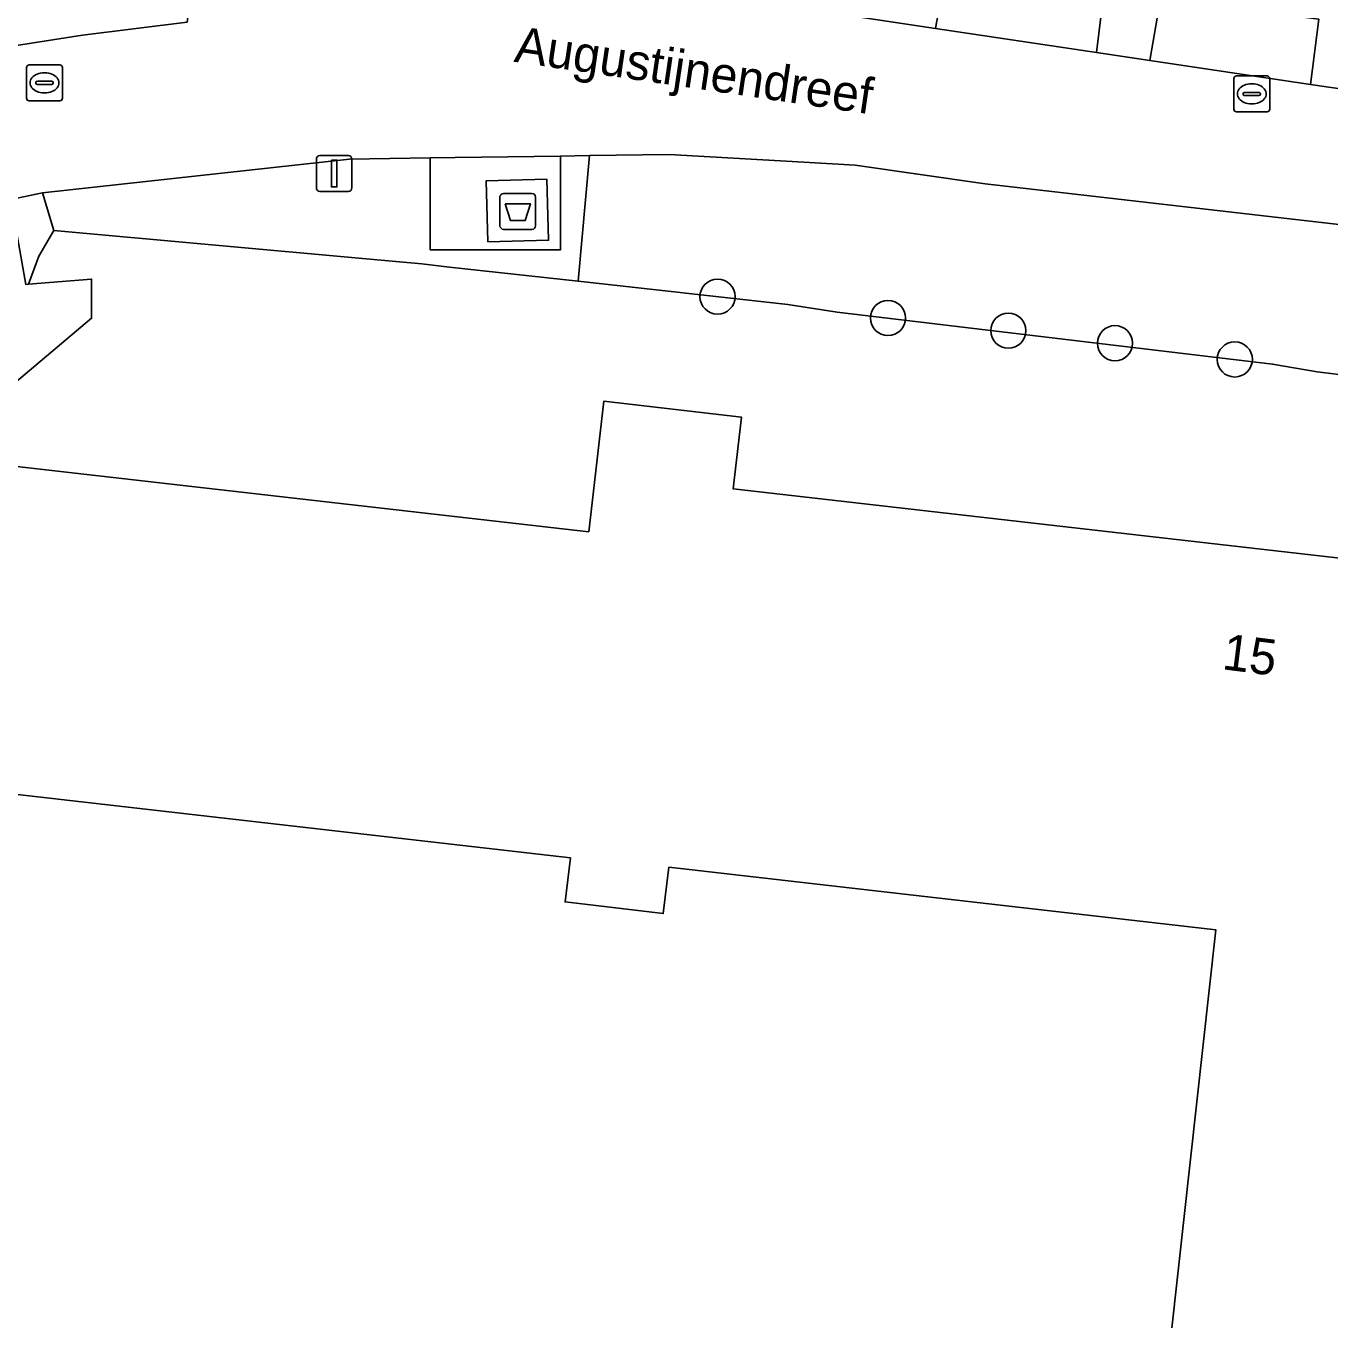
# Model space of a CAD drawing. Extents: x 161087 to 161926, y 382572 to 383873.
# Drawn here: x 161768.16 to 161804.46, y 383284.1 to 383320.12 of the extents above; entities that cross this region are included whole.
import ezdxf

# ---------------------------------------------------------------- set-up
doc = ezdxf.new("R2010")
doc.units = 0
for name, color, linetype in [('IMGEO_Afval_apart_plaats', 7, 'Continuous'), ('IMGEO_Berm_groen', 7, 'Continuous'), ('IMGEO_Boom', 7, 'Continuous'), ('IMGEO_Erf', 7, 'Continuous'), ('IMGEO_Groenvoorziening', 7, 'Continuous'), ('IMGEO_Kolk', 7, 'Continuous'), ('IMGEO_Lichtmast', 7, 'Continuous'), ('IMGEO_Openbare_ruimte_label', 7, 'Continuous'), ('IMGEO_Pand', 7, 'Continuous'), ('IMGEO_Pand_nummerreeks', 7, 'Continuous'), ('IMGEO_Parkeervlak_open', 7, 'Continuous'), ('IMGEO_Rijbaan_lokaal_open', 7, 'Continuous'), ('IMGEO_Voetgangersgebied_open', 7, 'Continuous'), ('IMGEO_Voetpad_gesloten', 7, 'Continuous'), ('IMGEO_Voetpad_open', 7, 'Continuous')]:
    doc.layers.add(name, color=color, linetype=linetype)

msp = doc.modelspace()

# ---------------------------------------------------------------- linework, layer by layer
at = {"layer": 'IMGEO_Afval_apart_plaats'}
for p, q in [((161781.451, 383315.462), (161782.241, 383315.462)), ((161782.241, 383315.462), (161781.451, 383315.462)), ((161781.351, 383314.562), (161781.351, 383315.362)), ((161781.351, 383315.362), (161781.351, 383314.562)), ((161782.341, 383315.362), (161782.341, 383314.562)), ((161782.341, 383314.562), (161782.341, 383315.362)), ((161782.241, 383314.462), (161781.451, 383314.462)), ((161781.451, 383314.462), (161782.241, 383314.462))]:
    msp.add_line(p, q, dxfattribs=at)
msp.add_lwpolyline([(161781.494, 383315.176), (161782.198, 383315.176), (161782.049, 383314.706), (161781.643, 383314.706), (161781.494, 383315.176)], dxfattribs=at)
for centre, start, end in [((161781.451, 383315.362), 90, 180), ((161781.451, 383315.362), 90, 180), ((161782.241, 383315.362), 0, 90), ((161782.241, 383315.362), 360, 90), ((161781.451, 383314.562), 180, 270), ((161781.451, 383314.562), 180, 270), ((161782.241, 383314.562), 270, 0), ((161782.241, 383314.562), 270, 0)]:
    msp.add_arc(centre, 0.1, start, end, dxfattribs=at)
at = {"layer": 'IMGEO_Berm_groen'}
msp.add_lwpolyline([(161779.408, 383316.45), (161777.164, 383316.418), (161768.61, 383315.476), (161768.928, 383314.428), (161777.629, 383313.637), (161779.174, 383313.497), (161779.944, 383313.412), (161783.525, 383313.015), (161783.843, 383316.514), (161783.033, 383316.502), (161783.033, 383313.889), (161779.969, 383313.889), (161779.408, 383313.889)], close=True, dxfattribs=at)
msp.add_lwpolyline([(161814.888, 383313.43), (161794.862, 383315.732), (161791.244, 383316.25), (161789.809, 383316.332), (161786.06, 383316.546), (161783.843, 383316.514), (161783.525, 383313.015), (161789.37, 383312.368), (161790.742, 383312.158), (161802.861, 383310.709), (161804.104, 383310.497), (161819.019, 383308.665), (161819.004, 383308.717), (161818.992, 383308.758), (161818.877, 383309.101), (161818.66, 383309.637), (161818.374, 383310.206), (161818.175, 383310.543), (161817.918, 383310.929), (161817.783, 383311.112)], dxfattribs=at)
at = {"layer": 'IMGEO_Boom'}
for centre in [(161787.408, 383312.59), (161792.154, 383311.994), (161795.504, 383311.642), (161798.473, 383311.292), (161801.811, 383310.839)]:
    msp.add_circle(centre, 0.489, dxfattribs=at)
at = {"layer": 'IMGEO_Erf'}
msp.add_lwpolyline([(161799.687, 383280.505), (161801.286, 383294.954), (161786.054, 383296.7), (161785.899, 383295.409), (161783.164, 383295.736), (161783.311, 383296.964), (161765.801, 383298.967), (161765.735, 383298.391), (161760.469, 383298.997), (161759.734, 383299.081), (161759.505, 383297.132), (161756.013, 383297.51), (161754.927, 383297.301), (161755.898, 383292.803), (161720.554, 383285.106), (161719.803, 383288.643), (161717.425, 383288.131), (161715.065, 383287.622), (161714.359, 383283.196)], dxfattribs=at)
at = {"layer": 'IMGEO_Groenvoorziening'}
msp.add_lwpolyline([(161768.61, 383315.476), (161767.735, 383315.294), (161768.153, 383312.925), (161768.226, 383312.933), (161768.507, 383313.718), (161768.928, 383314.428)], close=True, dxfattribs=at)
for points in [[(161804.104, 383310.497), (161802.861, 383310.709), (161790.742, 383312.158), (161789.37, 383312.368), (161783.525, 383313.015), (161779.944, 383313.412), (161779.174, 383313.497), (161777.629, 383313.637), (161768.928, 383314.428), (161768.507, 383313.718), (161768.226, 383312.933), (161769.98, 383313.077), (161769.98, 383311.985), (161766.986, 383309.473)], [(161819.021, 383308.659), (161819.019, 383308.665), (161804.104, 383310.497)], [(161766.83, 383307.979), (161783.824, 383306.041), (161784.245, 383309.68), (161788.073, 383309.236), (161787.841, 383307.239), (161817.159, 383303.883), (161818.838, 383303.687), (161818.805, 383303.326), (161819.042, 383303.296), (161819.322, 383306.338), (161819.329, 383306.419)]]:
    msp.add_lwpolyline(points, dxfattribs=at)
at = {"layer": 'IMGEO_Kolk'}
for p, q in [((161768.168, 383318.115), (161768.168, 383318.967)), ((161768.243, 383319.041), (161769.095, 383319.041)), ((161768.656, 383318.821), (161768.681, 383318.821)), ((161769.169, 383318.967), (161769.169, 383318.115)), ((161801.857, 383318.733), (161802.709, 383318.733)), ((161768.427, 383318.535), (161768.427, 383318.547)), ((161768.865, 383318.498), (161768.467, 383318.498)), ((161768.47, 383318.584), (161768.868, 383318.584)), ((161768.911, 383318.547), (161768.911, 383318.535)), ((161801.782, 383317.807), (161801.782, 383318.659)), ((161802.27, 383318.513), (161802.295, 383318.513)), ((161802.783, 383318.659), (161802.783, 383317.807)), ((161769.095, 383318.041), (161768.243, 383318.041)), ((161768.679, 383318.261), (161768.654, 383318.261)), ((161802.041, 383318.227), (161802.041, 383318.239)), ((161802.479, 383318.19), (161802.081, 383318.19)), ((161802.084, 383318.276), (161802.482, 383318.276)), ((161802.525, 383318.239), (161802.525, 383318.227)), ((161802.709, 383317.733), (161801.857, 383317.733)), ((161802.293, 383317.953), (161802.268, 383317.953))]:
    msp.add_line(p, q, dxfattribs=at)
for points in [[(161768.168, 383318.115), (161768.168, 383318.967)], [(161768.243, 383319.041), (161769.095, 383319.041)], [(161769.169, 383318.967), (161769.169, 383318.115)], [(161801.857, 383318.733), (161802.709, 383318.733)], [(161801.782, 383317.807), (161801.782, 383318.659)], [(161802.783, 383318.659), (161802.783, 383317.807)], [(161769.095, 383318.041), (161768.243, 383318.041)], [(161802.709, 383317.733), (161801.857, 383317.733)]]:
    msp.add_lwpolyline(points, dxfattribs=at)
for centre, radius, start, end in [((161768.245, 383318.965), 0.0765, 91.552, 178.448), ((161768.245, 383318.965), 0.0765, 91.552, 178.448), ((161769.093, 383318.965), 0.0765, 1.552, 88.448), ((161769.093, 383318.965), 0.0765, 1.552, 88.448), ((161801.859, 383318.657), 0.0765, 91.552, 178.448), ((161801.859, 383318.657), 0.0765, 91.552, 178.448), ((161802.707, 383318.657), 0.0765, 1.552, 88.448), ((161802.707, 383318.657), 0.0765, 1.552, 88.448), ((161768.467, 383318.544), 0.0403, 85.8775, 175.7526), ((161768.464, 383318.534), 0.0366, 178.938, 274.7102), ((161768.868, 383318.541), 0.043, 264.8664, 352.4533), ((161768.872, 383318.546), 0.0386, 1.7309, 96.639), ((161768.245, 383318.117), 0.0765, 181.552, 268.448), ((161768.245, 383318.117), 0.0765, 181.552, 268.448), ((161769.093, 383318.117), 0.0765, 271.552, 358.448), ((161769.093, 383318.117), 0.0765, 271.552, 358.448), ((161802.081, 383318.236), 0.0403, 85.8775, 175.7526), ((161802.078, 383318.226), 0.0366, 178.938, 274.7102), ((161802.482, 383318.233), 0.043, 264.8664, 352.4533), ((161802.486, 383318.238), 0.0386, 1.7309, 96.639), ((161801.859, 383317.809), 0.0765, 181.552, 268.448), ((161801.859, 383317.809), 0.0765, 181.552, 268.448), ((161802.707, 383317.809), 0.0765, 271.552, 358.448), ((161802.707, 383317.809), 0.0765, 271.552, 358.448)]:
    msp.add_arc(centre, radius, start, end, dxfattribs=at)
for centre, major_axis, ratio, start_param, end_param in [((161768.655, 383318.541), (-0.387, 0.002), 0.722429, 4.712389, 7.853982), ((161768.68, 383318.541), (-0.39, 0.002), 0.717154, 1.570796, 4.712389), ((161802.269, 383318.233), (-0.387, 0.002), 0.722429, 4.712389, 7.853982), ((161802.294, 383318.233), (-0.39, 0.002), 0.717154, 1.570796, 4.712389)]:
    msp.add_ellipse(centre, major_axis=major_axis, ratio=ratio, start_param=start_param, end_param=end_param, dxfattribs=at)
at = {"layer": 'IMGEO_Lichtmast'}
for p, q in [((161776.239, 383315.617), (161776.239, 383316.417)), ((161776.239, 383316.417), (161776.239, 383315.617)), ((161776.339, 383316.517), (161777.129, 383316.517)), ((161777.129, 383316.517), (161776.339, 383316.517)), ((161777.229, 383316.417), (161777.229, 383315.617)), ((161777.229, 383315.617), (161777.229, 383316.417)), ((161777.129, 383315.517), (161776.339, 383315.517)), ((161776.339, 383315.517), (161777.129, 383315.517))]:
    msp.add_line(p, q, dxfattribs=at)
msp.add_lwpolyline([(161776.659, 383316.392), (161776.809, 383316.392), (161776.809, 383315.642), (161776.659, 383315.642), (161776.659, 383316.392)], dxfattribs=at)
for centre, start, end in [((161776.339, 383316.417), 90, 180), ((161776.339, 383316.417), 90, 180), ((161777.129, 383316.417), 0, 90), ((161777.129, 383316.417), 360, 90), ((161776.339, 383315.617), 180, 270), ((161776.339, 383315.617), 180, 270), ((161777.129, 383315.617), 270, 0), ((161777.129, 383315.617), 270, 0)]:
    msp.add_arc(centre, 0.1, start, end, dxfattribs=at)
at = {"layer": 'IMGEO_Pand'}
for points in [[(161808.98, 383250), (161814.383, 383292.717), (161815.554, 383292.583), (161817.58, 383292.351), (161817.991, 383295.937), (161816.272, 383296.134), (161817.159, 383303.883), (161787.841, 383307.239), (161788.073, 383309.236), (161784.245, 383309.68), (161783.824, 383306.041), (161766.83, 383307.979)], [(161765.801, 383298.967), (161783.311, 383296.964), (161783.164, 383295.736), (161785.899, 383295.409), (161786.054, 383296.7), (161801.286, 383294.954), (161799.687, 383280.505)]]:
    msp.add_lwpolyline(points, dxfattribs=at)
at = {"layer": 'IMGEO_Parkeervlak_open'}
for points in [[(161797.959, 383319.386), (161798.183, 383321.207), (161793.78, 383321.777), (161793.48, 383320.054)], [(161803.922, 383318.496), (161804.146, 383320.317), (161799.743, 383320.887), (161799.443, 383319.164)]]:
    msp.add_lwpolyline(points, close=True, dxfattribs=at)
at = {"layer": 'IMGEO_Rijbaan_lokaal_open'}
for points in [[(161772.642, 383320.233), (161769.727, 383319.864), (161764.973, 383319.127)], [(161837.738, 383312.157), (161835.633, 383312.441), (161835.822, 383313.735), (161833.68, 383314.055), (161829.201, 383314.723), (161827.71, 383314.946), (161823.231, 383315.614), (161821.757, 383315.834), (161817.278, 383316.502), (161815.797, 383316.724), (161811.318, 383317.392), (161809.86, 383317.61), (161805.381, 383318.278), (161803.922, 383318.496), (161799.443, 383319.164), (161797.959, 383319.386), (161793.48, 383320.054), (161791.437, 383320.359)], [(161767.735, 383315.294), (161768.61, 383315.476), (161777.164, 383316.418), (161779.408, 383316.45), (161780.103, 383316.46), (161783.033, 383316.502), (161783.843, 383316.514), (161786.06, 383316.546), (161789.809, 383316.332), (161791.244, 383316.25), (161794.862, 383315.732), (161814.888, 383313.43)]]:
    msp.add_lwpolyline(points, dxfattribs=at)
at = {"layer": 'IMGEO_Voetgangersgebied_open'}
msp.add_lwpolyline([(161766.986, 383309.473), (161769.98, 383311.985), (161769.98, 383313.077), (161768.226, 383312.933), (161768.153, 383312.925)], dxfattribs=at)
at = {"layer": 'IMGEO_Voetpad_gesloten'}
msp.add_lwpolyline([(161782.658, 383315.858), (161780.97, 383315.814), (161781.014, 383314.115), (161782.702, 383314.159)], close=True, dxfattribs=at)
at = {"layer": 'IMGEO_Voetpad_open'}
for points in [[(161764.973, 383319.127), (161769.727, 383319.864), (161772.642, 383320.233), (161772.929, 383322.441), (161775.212, 383322.181), (161775.39, 383323.615), (161771.496, 383324.154), (161771.078, 383321.621), (161771.041, 383321.617), (161768.652, 383321.346), (161767.865, 383321.208)], [(161791.437, 383320.359), (161793.48, 383320.054), (161793.78, 383321.777)], [(161798.183, 383321.207), (161797.959, 383319.386), (161799.443, 383319.164), (161799.743, 383320.887)], [(161804.146, 383320.317), (161803.922, 383318.496), (161805.381, 383318.278)]]:
    msp.add_lwpolyline(points, dxfattribs=at)
for points in [[(161783.033, 383316.502), (161780.103, 383316.46), (161779.408, 383316.45), (161779.408, 383313.889), (161779.969, 383313.889), (161783.033, 383313.889)], [(161780.97, 383315.814), (161782.658, 383315.858), (161782.702, 383314.159), (161781.014, 383314.115)]]:
    msp.add_lwpolyline(points, close=True, dxfattribs=at)

# ---------------------------------------------------------------- texts
at = {"layer": 'IMGEO_Openbare_ruimte_label'}
msp.add_text('Augustijnendreef', height=1, rotation=351.6024, dxfattribs=at).set_placement((161781.72, 383319.131))
at = {"layer": 'IMGEO_Pand_nummerreeks'}
msp.add_text('15', height=1, rotation=352.7922, dxfattribs=at).set_placement((161801.433, 383302.217))

doc.saveas('drawing.dxf')
